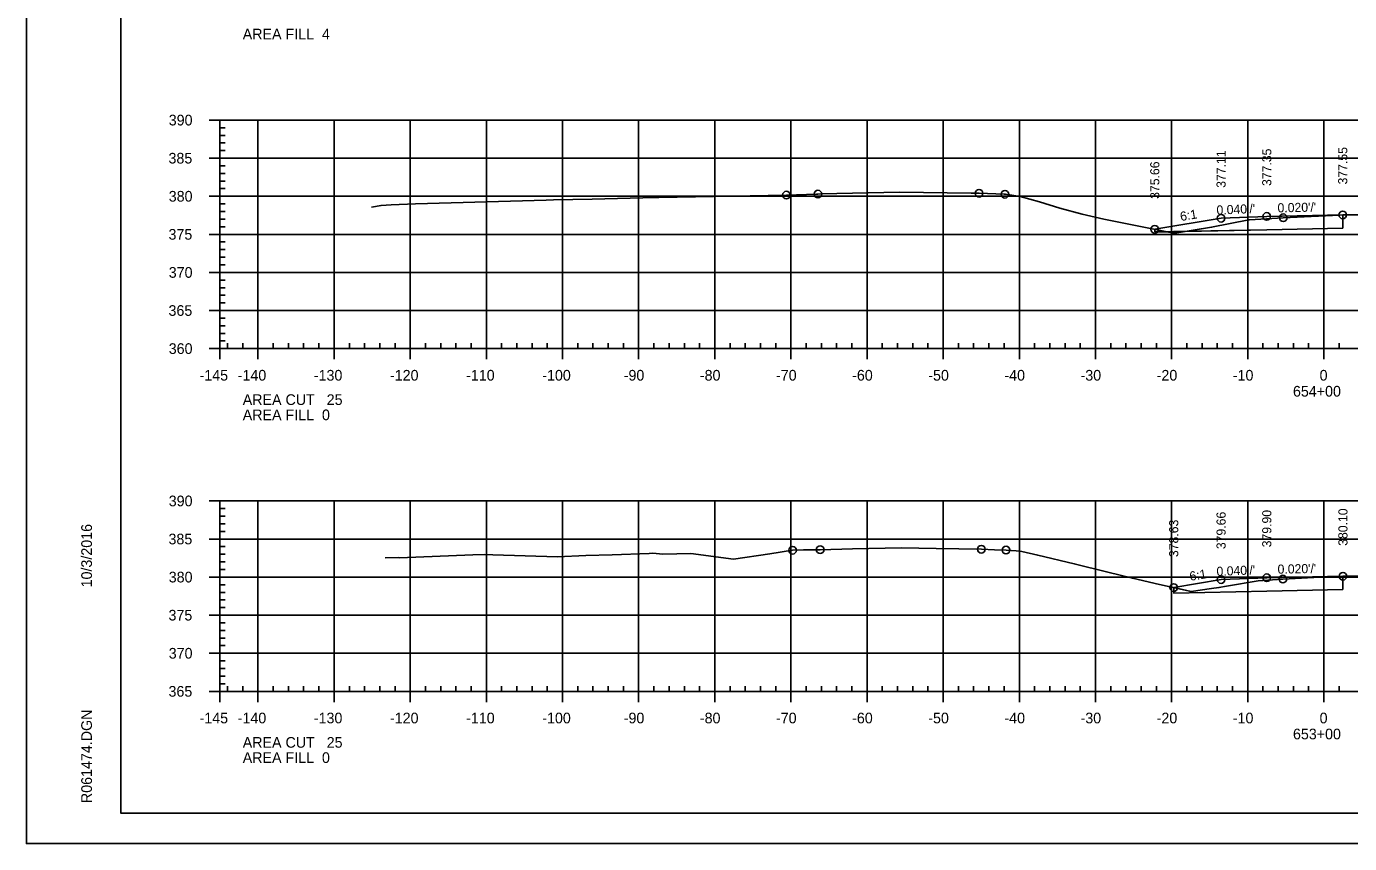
# Model space of a CAD drawing. Extents: x 1359801 to 1362404, y 372415 to 374228.
# Drawn here: x 1361649.5 to 1361823.3, y 372734.6 to 372841.9 of the extents above; entities that cross this region are included whole.
import ezdxf

# ---------------------------------------------------------------- set-up
doc = ezdxf.new("R2010")
doc.units = 0
for name, color, linetype in [('S_DRG_PT_SYM', 7, 'Continuous'), ('S_ELECTRIC_UTILITIES_ANNOT', 7, 'Continuous'), ('S_IRON_PIN', 7, 'Continuous'), ('S_MAILBOX', 7, 'Continuous'), ('S_PRIMARY_CTL', 7, 'Continuous'), ('S_SANITARY_SEWER', 7, 'Continuous'), ('S_SHOULDER', 7, 'Continuous'), ('S_UNDERGROUND_CABLE', 7, 'Continuous'), ('S_UTL_PT_SYM', 7, 'Continuous'), ('S_WATER_UTILITIES', 7, 'Continuous')]:
    doc.layers.add(name, color=color, linetype=linetype)

msp = doc.modelspace()

# ---------------------------------------------------------------- linework, layer by layer
at = {"layer": 'S_DRG_PT_SYM'}
for points in [[(1361694.8, 372818.17), (1361696.05, 372818.39), (1361697.4, 372818.46), (1361700.59, 372818.6), (1361717.76, 372819.09), (1361718.7, 372819.12), (1361723.8, 372819.22), (1361732.09, 372819.42), (1361732.53, 372819.4), (1361734.95, 372819.46), (1361749.3, 372819.74), (1361753.27, 372819.86), (1361753.44, 372819.87), (1361753.87, 372819.88), (1361764.14, 372820.13), (1361773.56, 372819.99), (1361774.6, 372819.97), (1361777.9, 372819.86), (1361777.99, 372819.85), (1361778.06, 372819.84), (1361780, 372819.56), (1361782.56, 372818.83), (1361785.19, 372818.01), (1361788.13, 372817.25), (1361791, 372816.58), (1361799.96, 372814.78), (1361800.2, 372814.73), (1361800.32, 372814.75), (1361805.15, 372815.51), (1361810.05, 372816.47), (1361810.09, 372816.48), (1361810.12, 372816.48), (1361814.56, 372816.76), (1361821.93, 372817.11), (1361822.37, 372817.13), (1361826.12, 372817.15)], [(1361696.61, 372772.11), (1361698.29, 372772.15), (1361698.48, 372772.09), (1361708.13, 372772.5), (1361709.7, 372772.55), (1361710.73, 372772.52), (1361719.22, 372772.24), (1361722.94, 372772.4), (1361726.4, 372772.5), (1361731.28, 372772.7), (1361731.77, 372772.71), (1361733.07, 372772.61), (1361736.75, 372772.7), (1361742.36, 372771.93), (1361747.13, 372772.63), (1361750.11, 372773.11), (1361751.52, 372773.14), (1361753.73, 372773.18), (1361757.98, 372773.28), (1361764.42, 372773.41), (1361768.95, 372773.34), (1361774.9, 372773.24), (1361776.65, 372773.18), (1361778.14, 372773.13), (1361779.47, 372773.01), (1361780.22, 372772.93), (1361782.3, 372772.44), (1361787.11, 372771.34), (1361791.53, 372770.22), (1361794.74, 372769.43), (1361798.28, 372768.63), (1361802.44, 372767.71), (1361805.12, 372768.07), (1361806.11, 372768.21), (1361807.1, 372768.38), (1361811.24, 372769.09), (1361813.12, 372769.22), (1361814.5, 372769.32), (1361818.58, 372769.51), (1361822.39, 372769.69), (1361839.57, 372769.75)]]:
    msp.add_lwpolyline(points, dxfattribs=at)
at = {"layer": 'S_ELECTRIC_UTILITIES_ANNOT'}
for p, q in [((1361822.37, 372815.38), (1361822.37, 372817.13)), ((1361797.68, 372815.24), (1361797.68, 372814.89)), ((1361799.28, 372814.92), (1361797.68, 372815.24)), ((1361797.68, 372814.89), (1361799.28, 372814.92)), ((1361801.69, 372814.97), (1361799.28, 372814.92)), ((1361801.69, 372814.97), (1361812.39, 372815.18)), ((1361812.39, 372815.18), (1361822.37, 372815.38)), ((1361822.39, 372767.94), (1361822.39, 372769.69)), ((1361800.17, 372768.21), (1361800.17, 372767.49))]:
    msp.add_line(p, q, dxfattribs=at)
for points in [[(1361822.37, 372817.13), (1361821.93, 372817.11), (1361814.56, 372816.76), (1361810.12, 372816.48), (1361810.09, 372816.48), (1361810.05, 372816.47), (1361805.15, 372815.51), (1361801.69, 372814.97)], [(1361799.28, 372814.92), (1361799.96, 372814.78), (1361800.2, 372814.73), (1361800.32, 372814.75), (1361801.69, 372814.97)], [(1361822.39, 372769.69), (1361818.58, 372769.51), (1361814.5, 372769.32), (1361813.12, 372769.22), (1361811.24, 372769.09), (1361807.1, 372768.38), (1361806.11, 372768.21), (1361805.12, 372768.07), (1361802.44, 372767.71), (1361800.17, 372768.21)], [(1361800.17, 372767.49), (1361812.39, 372767.74), (1361822.39, 372767.94)]]:
    msp.add_lwpolyline(points, dxfattribs=at)
at = {"layer": 'S_MAILBOX'}
for p, q in [((1361674.89, 372829.58), (1361964.89, 372829.58)), ((1361674.89, 372799.58), (1361674.89, 372829.58)), ((1361679.89, 372799.58), (1361679.89, 372829.58)), ((1361689.89, 372799.58), (1361689.89, 372829.58)), ((1361699.89, 372799.58), (1361699.89, 372829.58)), ((1361709.89, 372799.58), (1361709.89, 372829.58)), ((1361719.89, 372799.58), (1361719.89, 372829.58)), ((1361729.89, 372799.58), (1361729.89, 372829.58)), ((1361739.89, 372799.58), (1361739.89, 372829.58)), ((1361749.89, 372799.58), (1361749.89, 372829.58)), ((1361759.89, 372799.58), (1361759.89, 372829.58)), ((1361769.89, 372799.58), (1361769.89, 372829.58)), ((1361779.89, 372799.58), (1361779.89, 372829.58)), ((1361789.89, 372799.58), (1361789.89, 372829.58)), ((1361799.89, 372799.58), (1361799.89, 372829.58)), ((1361809.89, 372799.58), (1361809.89, 372829.58)), ((1361819.89, 372799.58), (1361819.89, 372829.58)), ((1361674.89, 372824.58), (1361964.89, 372824.58)), ((1361674.89, 372819.58), (1361964.89, 372819.58)), ((1361674.89, 372814.58), (1361964.89, 372814.58)), ((1361674.89, 372809.58), (1361964.89, 372809.58)), ((1361674.89, 372804.58), (1361964.89, 372804.58)), ((1361674.89, 372799.58), (1361964.89, 372799.58)), ((1361674.89, 372779.58), (1361964.89, 372779.58)), ((1361674.89, 372754.58), (1361674.89, 372779.58)), ((1361679.89, 372754.58), (1361679.89, 372779.58)), ((1361689.89, 372754.58), (1361689.89, 372779.58)), ((1361699.89, 372754.58), (1361699.89, 372779.58)), ((1361709.89, 372754.58), (1361709.89, 372779.58)), ((1361719.89, 372754.58), (1361719.89, 372779.58)), ((1361729.89, 372754.58), (1361729.89, 372779.58)), ((1361739.89, 372754.58), (1361739.89, 372779.58)), ((1361749.89, 372754.58), (1361749.89, 372779.58)), ((1361759.89, 372754.58), (1361759.89, 372779.58)), ((1361769.89, 372754.58), (1361769.89, 372779.58)), ((1361779.89, 372754.58), (1361779.89, 372779.58)), ((1361789.89, 372754.58), (1361789.89, 372779.58)), ((1361799.89, 372754.58), (1361799.89, 372779.58)), ((1361809.89, 372754.58), (1361809.89, 372779.58)), ((1361819.89, 372754.58), (1361819.89, 372779.58)), ((1361674.89, 372774.58), (1361964.89, 372774.58)), ((1361674.89, 372769.58), (1361964.89, 372769.58)), ((1361674.89, 372764.58), (1361964.89, 372764.58)), ((1361674.89, 372759.58), (1361964.89, 372759.58)), ((1361674.89, 372754.58), (1361964.89, 372754.58))]:
    msp.add_line(p, q, dxfattribs=at)
at = {"layer": 'S_SANITARY_SEWER'}
for points in [[(1361797.68, 372815.24), (1361806.39, 372816.69), (1361812.39, 372816.93), (1361822.37, 372817.13)], [(1361800.17, 372768.21), (1361806.39, 372769.25), (1361812.39, 372769.49), (1361822.39, 372769.69)]]:
    msp.add_lwpolyline(points, dxfattribs=at)
at = {"layer": 'S_SHOULDER'}
msp.add_line((1361649.49, 372734.61), (1361982.82, 372734.61), dxfattribs=at)
for points in [[(1361649.48, 372947.94), (1361982.82, 372947.94), (1361982.82, 372734.6), (1361649.48, 372734.6)], [(1361895.81, 372944.04), (1361895.81, 372934.16), (1361931.54, 372934.16), (1361931.54, 372931.24), (1361954.74, 372931.24), (1361954.74, 372906.91), (1361978.07, 372906.91), (1361978.07, 372738.58), (1361661.89, 372738.58), (1361661.89, 372944.04)]]:
    msp.add_lwpolyline(points, close=True, dxfattribs=at)
for centre in [(1361749.3, 372819.74), (1361753.44, 372819.87), (1361774.6, 372819.97), (1361777.99, 372819.85), (1361806.39, 372816.69), (1361812.39, 372816.93), (1361814.56, 372816.76), (1361822.37, 372817.13), (1361797.68, 372815.24), (1361750.11, 372773.11), (1361753.73, 372773.18), (1361774.9, 372773.24), (1361778.14, 372773.13), (1361806.39, 372769.25), (1361812.39, 372769.49), (1361814.5, 372769.32), (1361822.39, 372769.69), (1361800.17, 372768.21)]:
    msp.add_circle(centre, 0.5, dxfattribs=at)
at = {"layer": 'S_UNDERGROUND_CABLE'}
msp.add_line((1361797.68, 372815.24), (1361797.68, 372814.89), dxfattribs=at)
for points in [[(1361822.37, 372817.13), (1361822.37, 372815.38)], [(1361822.37, 372815.38), (1361812.39, 372815.18), (1361797.68, 372814.89)], [(1361822.39, 372769.69), (1361822.39, 372767.94)], [(1361822.39, 372767.94), (1361812.39, 372767.74), (1361800.17, 372767.49), (1361800.17, 372768.21)]]:
    msp.add_lwpolyline(points, dxfattribs=at)
at = {"layer": 'S_UTL_PT_SYM'}
for p, q in [((1361661.89, 372738.58), (1361661.89, 372944.04)), ((1361661.89, 372738.58), (1361661.89, 372738.58)), ((1361978.07, 372738.58), (1361661.89, 372738.58))]:
    msp.add_line(p, q, dxfattribs=at)
at = {"layer": 'S_WATER_UTILITIES'}
for p, q in [((1361673.49, 372829.58), (1361674.89, 372829.58)), ((1361674.89, 372799.58), (1361674.89, 372829.58)), ((1361674.89, 372828.58), (1361675.59, 372828.58)), ((1361674.89, 372827.58), (1361675.59, 372827.58)), ((1361674.89, 372826.58), (1361675.59, 372826.58)), ((1361674.89, 372825.58), (1361675.59, 372825.58)), ((1361673.49, 372824.58), (1361674.89, 372824.58)), ((1361674.89, 372823.58), (1361675.59, 372823.58)), ((1361674.89, 372822.58), (1361675.59, 372822.58)), ((1361674.89, 372821.58), (1361675.59, 372821.58)), ((1361674.89, 372820.58), (1361675.59, 372820.58)), ((1361673.49, 372819.58), (1361674.89, 372819.58)), ((1361674.89, 372818.58), (1361675.59, 372818.58)), ((1361674.89, 372817.58), (1361675.59, 372817.58)), ((1361674.89, 372816.58), (1361675.59, 372816.58)), ((1361674.89, 372815.58), (1361675.59, 372815.58)), ((1361673.49, 372814.58), (1361674.89, 372814.58)), ((1361674.89, 372813.58), (1361675.59, 372813.58)), ((1361674.89, 372812.58), (1361675.59, 372812.58)), ((1361674.89, 372811.58), (1361675.59, 372811.58)), ((1361673.49, 372809.58), (1361674.89, 372809.58)), ((1361674.89, 372810.58), (1361675.59, 372810.58)), ((1361674.89, 372808.58), (1361675.59, 372808.58)), ((1361674.89, 372807.58), (1361675.59, 372807.58)), ((1361674.89, 372806.58), (1361675.59, 372806.58)), ((1361673.49, 372804.58), (1361674.89, 372804.58)), ((1361674.89, 372805.58), (1361675.59, 372805.58)), ((1361674.89, 372803.58), (1361675.59, 372803.58)), ((1361674.89, 372802.58), (1361675.59, 372802.58)), ((1361674.89, 372801.58), (1361675.59, 372801.58)), ((1361673.49, 372799.58), (1361674.89, 372799.58)), ((1361674.89, 372800.58), (1361675.59, 372800.58)), ((1361674.89, 372799.58), (1361674.89, 372800.28)), ((1361674.89, 372799.58), (1361964.89, 372799.58)), ((1361674.89, 372798.18), (1361674.89, 372799.58)), ((1361675.89, 372799.58), (1361675.89, 372800.28)), ((1361677.89, 372799.58), (1361677.89, 372800.28)), ((1361679.89, 372798.18), (1361679.89, 372799.58)), ((1361681.89, 372799.58), (1361681.89, 372800.28)), ((1361683.89, 372799.58), (1361683.89, 372800.28)), ((1361685.89, 372799.58), (1361685.89, 372800.28)), ((1361687.89, 372799.58), (1361687.89, 372800.28)), ((1361689.89, 372798.18), (1361689.89, 372799.58)), ((1361691.89, 372799.58), (1361691.89, 372800.28)), ((1361693.89, 372799.58), (1361693.89, 372800.28)), ((1361695.89, 372799.58), (1361695.89, 372800.28)), ((1361697.89, 372799.58), (1361697.89, 372800.28)), ((1361699.89, 372798.18), (1361699.89, 372799.58)), ((1361701.89, 372799.58), (1361701.89, 372800.28)), ((1361703.89, 372799.58), (1361703.89, 372800.28)), ((1361705.89, 372799.58), (1361705.89, 372800.28)), ((1361707.89, 372799.58), (1361707.89, 372800.28)), ((1361709.89, 372798.18), (1361709.89, 372799.58)), ((1361711.89, 372799.58), (1361711.89, 372800.28)), ((1361713.89, 372799.58), (1361713.89, 372800.28)), ((1361715.89, 372799.58), (1361715.89, 372800.28)), ((1361717.89, 372799.58), (1361717.89, 372800.28)), ((1361719.89, 372798.18), (1361719.89, 372799.58)), ((1361721.89, 372799.58), (1361721.89, 372800.28)), ((1361723.89, 372799.58), (1361723.89, 372800.28)), ((1361725.89, 372799.58), (1361725.89, 372800.28)), ((1361727.89, 372799.58), (1361727.89, 372800.28)), ((1361729.89, 372798.18), (1361729.89, 372799.58)), ((1361731.89, 372799.58), (1361731.89, 372800.28)), ((1361733.89, 372799.58), (1361733.89, 372800.28)), ((1361735.89, 372799.58), (1361735.89, 372800.28)), ((1361737.89, 372799.58), (1361737.89, 372800.28)), ((1361739.89, 372798.18), (1361739.89, 372799.58)), ((1361741.89, 372799.58), (1361741.89, 372800.28)), ((1361743.89, 372799.58), (1361743.89, 372800.28)), ((1361745.89, 372799.58), (1361745.89, 372800.28)), ((1361747.89, 372799.58), (1361747.89, 372800.28)), ((1361749.89, 372798.18), (1361749.89, 372799.58)), ((1361751.89, 372799.58), (1361751.89, 372800.28)), ((1361753.89, 372799.58), (1361753.89, 372800.28)), ((1361755.89, 372799.58), (1361755.89, 372800.28)), ((1361757.89, 372799.58), (1361757.89, 372800.28)), ((1361759.89, 372798.18), (1361759.89, 372799.58)), ((1361761.89, 372799.58), (1361761.89, 372800.28)), ((1361763.89, 372799.58), (1361763.89, 372800.28)), ((1361765.89, 372799.58), (1361765.89, 372800.28)), ((1361767.89, 372799.58), (1361767.89, 372800.28)), ((1361769.89, 372798.18), (1361769.89, 372799.58)), ((1361771.89, 372799.58), (1361771.89, 372800.28)), ((1361773.89, 372799.58), (1361773.89, 372800.28)), ((1361775.89, 372799.58), (1361775.89, 372800.28)), ((1361777.89, 372799.58), (1361777.89, 372800.28)), ((1361779.89, 372798.18), (1361779.89, 372799.58)), ((1361781.89, 372799.58), (1361781.89, 372800.28)), ((1361783.89, 372799.58), (1361783.89, 372800.28)), ((1361785.89, 372799.58), (1361785.89, 372800.28)), ((1361787.89, 372799.58), (1361787.89, 372800.28)), ((1361789.89, 372798.18), (1361789.89, 372799.58)), ((1361791.89, 372799.58), (1361791.89, 372800.28)), ((1361793.89, 372799.58), (1361793.89, 372800.28)), ((1361795.89, 372799.58), (1361795.89, 372800.28)), ((1361797.89, 372799.58), (1361797.89, 372800.28)), ((1361799.89, 372798.18), (1361799.89, 372799.58)), ((1361801.89, 372799.58), (1361801.89, 372800.28)), ((1361803.89, 372799.58), (1361803.89, 372800.28)), ((1361805.89, 372799.58), (1361805.89, 372800.28)), ((1361807.89, 372799.58), (1361807.89, 372800.28)), ((1361809.89, 372798.18), (1361809.89, 372799.58)), ((1361811.89, 372799.58), (1361811.89, 372800.28)), ((1361813.89, 372799.58), (1361813.89, 372800.28)), ((1361815.89, 372799.58), (1361815.89, 372800.28)), ((1361817.89, 372799.58), (1361817.89, 372800.28)), ((1361819.89, 372798.18), (1361819.89, 372799.58)), ((1361821.89, 372799.58), (1361821.89, 372800.28)), ((1361673.49, 372779.58), (1361674.89, 372779.58)), ((1361674.89, 372754.58), (1361674.89, 372779.58)), ((1361674.89, 372778.58), (1361675.59, 372778.58)), ((1361674.89, 372777.58), (1361675.59, 372777.58)), ((1361674.89, 372776.58), (1361675.59, 372776.58)), ((1361674.89, 372775.58), (1361675.59, 372775.58)), ((1361673.49, 372774.58), (1361674.89, 372774.58)), ((1361674.89, 372773.58), (1361675.59, 372773.58)), ((1361674.89, 372772.58), (1361675.59, 372772.58)), ((1361674.89, 372771.58), (1361675.59, 372771.58)), ((1361673.49, 372769.58), (1361674.89, 372769.58)), ((1361674.89, 372770.58), (1361675.59, 372770.58)), ((1361674.89, 372768.58), (1361675.59, 372768.58)), ((1361674.89, 372767.58), (1361675.59, 372767.58)), ((1361674.89, 372766.58), (1361675.59, 372766.58)), ((1361673.49, 372764.58), (1361674.89, 372764.58)), ((1361674.89, 372765.58), (1361675.59, 372765.58)), ((1361674.89, 372763.58), (1361675.59, 372763.58)), ((1361674.89, 372762.58), (1361675.59, 372762.58)), ((1361674.89, 372761.58), (1361675.59, 372761.58)), ((1361673.49, 372759.58), (1361674.89, 372759.58)), ((1361674.89, 372760.58), (1361675.59, 372760.58)), ((1361674.89, 372758.58), (1361675.59, 372758.58)), ((1361674.89, 372757.58), (1361675.59, 372757.58)), ((1361674.89, 372756.58), (1361675.59, 372756.58)), ((1361673.49, 372754.58), (1361674.89, 372754.58)), ((1361674.89, 372755.58), (1361675.59, 372755.58)), ((1361674.89, 372754.58), (1361674.89, 372755.28)), ((1361674.89, 372754.58), (1361964.89, 372754.58)), ((1361674.89, 372753.18), (1361674.89, 372754.58)), ((1361675.89, 372754.58), (1361675.89, 372755.28)), ((1361677.89, 372754.58), (1361677.89, 372755.28)), ((1361679.89, 372753.18), (1361679.89, 372754.58)), ((1361681.89, 372754.58), (1361681.89, 372755.28)), ((1361683.89, 372754.58), (1361683.89, 372755.28)), ((1361685.89, 372754.58), (1361685.89, 372755.28)), ((1361687.89, 372754.58), (1361687.89, 372755.28)), ((1361689.89, 372753.18), (1361689.89, 372754.58)), ((1361691.89, 372754.58), (1361691.89, 372755.28)), ((1361693.89, 372754.58), (1361693.89, 372755.28)), ((1361695.89, 372754.58), (1361695.89, 372755.28)), ((1361697.89, 372754.58), (1361697.89, 372755.28)), ((1361699.89, 372753.18), (1361699.89, 372754.58)), ((1361701.89, 372754.58), (1361701.89, 372755.28)), ((1361703.89, 372754.58), (1361703.89, 372755.28)), ((1361705.89, 372754.58), (1361705.89, 372755.28)), ((1361707.89, 372754.58), (1361707.89, 372755.28)), ((1361709.89, 372753.18), (1361709.89, 372754.58)), ((1361711.89, 372754.58), (1361711.89, 372755.28)), ((1361713.89, 372754.58), (1361713.89, 372755.28)), ((1361715.89, 372754.58), (1361715.89, 372755.28)), ((1361717.89, 372754.58), (1361717.89, 372755.28)), ((1361719.89, 372753.18), (1361719.89, 372754.58)), ((1361721.89, 372754.58), (1361721.89, 372755.28)), ((1361723.89, 372754.58), (1361723.89, 372755.28)), ((1361725.89, 372754.58), (1361725.89, 372755.28)), ((1361727.89, 372754.58), (1361727.89, 372755.28)), ((1361729.89, 372753.18), (1361729.89, 372754.58)), ((1361731.89, 372754.58), (1361731.89, 372755.28)), ((1361733.89, 372754.58), (1361733.89, 372755.28)), ((1361735.89, 372754.58), (1361735.89, 372755.28)), ((1361737.89, 372754.58), (1361737.89, 372755.28)), ((1361739.89, 372753.18), (1361739.89, 372754.58)), ((1361741.89, 372754.58), (1361741.89, 372755.28)), ((1361743.89, 372754.58), (1361743.89, 372755.28)), ((1361745.89, 372754.58), (1361745.89, 372755.28)), ((1361747.89, 372754.58), (1361747.89, 372755.28)), ((1361749.89, 372753.18), (1361749.89, 372754.58)), ((1361751.89, 372754.58), (1361751.89, 372755.28)), ((1361753.89, 372754.58), (1361753.89, 372755.28)), ((1361755.89, 372754.58), (1361755.89, 372755.28)), ((1361757.89, 372754.58), (1361757.89, 372755.28)), ((1361759.89, 372753.18), (1361759.89, 372754.58)), ((1361761.89, 372754.58), (1361761.89, 372755.28)), ((1361763.89, 372754.58), (1361763.89, 372755.28)), ((1361765.89, 372754.58), (1361765.89, 372755.28)), ((1361767.89, 372754.58), (1361767.89, 372755.28)), ((1361769.89, 372753.18), (1361769.89, 372754.58)), ((1361771.89, 372754.58), (1361771.89, 372755.28)), ((1361773.89, 372754.58), (1361773.89, 372755.28)), ((1361775.89, 372754.58), (1361775.89, 372755.28)), ((1361777.89, 372754.58), (1361777.89, 372755.28)), ((1361779.89, 372753.18), (1361779.89, 372754.58)), ((1361781.89, 372754.58), (1361781.89, 372755.28)), ((1361783.89, 372754.58), (1361783.89, 372755.28)), ((1361785.89, 372754.58), (1361785.89, 372755.28)), ((1361787.89, 372754.58), (1361787.89, 372755.28)), ((1361789.89, 372753.18), (1361789.89, 372754.58)), ((1361791.89, 372754.58), (1361791.89, 372755.28)), ((1361793.89, 372754.58), (1361793.89, 372755.28)), ((1361795.89, 372754.58), (1361795.89, 372755.28)), ((1361797.89, 372754.58), (1361797.89, 372755.28)), ((1361799.89, 372753.18), (1361799.89, 372754.58)), ((1361801.89, 372754.58), (1361801.89, 372755.28)), ((1361803.89, 372754.58), (1361803.89, 372755.28)), ((1361805.89, 372754.58), (1361805.89, 372755.28)), ((1361807.89, 372754.58), (1361807.89, 372755.28)), ((1361809.89, 372753.18), (1361809.89, 372754.58)), ((1361811.89, 372754.58), (1361811.89, 372755.28)), ((1361813.89, 372754.58), (1361813.89, 372755.28)), ((1361815.89, 372754.58), (1361815.89, 372755.28)), ((1361817.89, 372754.58), (1361817.89, 372755.28)), ((1361819.89, 372753.18), (1361819.89, 372754.58)), ((1361821.89, 372754.58), (1361821.89, 372755.28))]:
    msp.add_line(p, q, dxfattribs=at)

# ---------------------------------------------------------------- texts
at = {"layer": 'S_IRON_PIN'}
for s, rotation, p in [('377.11', 90, (1361806.99, 372820.69)), ('377.35', 90, (1361812.99, 372820.93)), ('377.55', 90, (1361822.97, 372821.13)), ('375.66', 90, (1361798.28, 372819.24)), ("0.040'/'", 2.2906, (1361805.81, 372817.17)), ("0.020'/'", 1.1458, (1361813.81, 372817.46)), ('6:1', 9.4623, (1361801.11, 372816.32)), ('379.90', 90, (1361812.99, 372773.49)), ('380.10', 90, (1361822.99, 372773.69)), ('378.63', 90, (1361800.77, 372772.21)), ('379.66', 90, (1361806.99, 372773.25)), ("0.020'/'", 1.1458, (1361813.82, 372770.02)), ('6:1', 9.4623, (1361802.35, 372769.08)), ("0.040'/'", 2.2906, (1361805.81, 372769.73))]:
    msp.add_text(s, height=1.2, rotation=rotation, dxfattribs=at).set_placement(p)
at = {"layer": 'S_PRIMARY_CTL'}
for s, p in [('AREA FILL  4', (1361677.89, 372840.18)), ('390', (1361668.17, 372828.88)), ('385', (1361668.14, 372823.88)), ('380', (1361668.17, 372818.88)), ('375', (1361668.14, 372813.88)), ('370', (1361668.17, 372808.88)), ('365', (1361668.14, 372803.88)), ('360', (1361668.17, 372798.88)), ('-145', (1361672.22, 372795.38)), ('-140', (1361677.23, 372795.38)), ('-130', (1361687.23, 372795.38)), ('-120', (1361697.23, 372795.38)), ('-110', (1361707.23, 372795.38)), ('-100', (1361717.23, 372795.38)), ('-90', (1361727.93, 372795.38)), ('-80', (1361737.93, 372795.38)), ('-70', (1361747.93, 372795.38)), ('-60', (1361757.93, 372795.38)), ('-50', (1361767.93, 372795.38)), ('-40', (1361777.93, 372795.38)), ('-30', (1361787.93, 372795.38)), ('-20', (1361797.93, 372795.38)), ('-10', (1361807.93, 372795.38)), ('0', (1361819.33, 372795.38)), ('654+00', (1361815.83, 372793.28)), ('AREA CUT   25', (1361677.89, 372792.18)), ('AREA FILL  0', (1361677.89, 372790.18)), ('390', (1361668.17, 372778.88)), ('385', (1361668.14, 372773.88)), ('380', (1361668.17, 372768.88)), ('375', (1361668.14, 372763.88)), ('370', (1361668.17, 372758.88)), ('365', (1361668.14, 372753.88)), ('-145', (1361672.22, 372750.38)), ('-140', (1361677.23, 372750.38)), ('-130', (1361687.23, 372750.38)), ('-120', (1361697.23, 372750.38)), ('-110', (1361707.23, 372750.38)), ('-100', (1361717.23, 372750.38)), ('-90', (1361727.93, 372750.38)), ('-80', (1361737.93, 372750.38)), ('-70', (1361747.93, 372750.38)), ('-60', (1361757.93, 372750.38)), ('-50', (1361767.93, 372750.38)), ('-40', (1361777.93, 372750.38)), ('-30', (1361787.93, 372750.38)), ('-20', (1361797.93, 372750.38)), ('-10', (1361807.93, 372750.38)), ('0', (1361819.33, 372750.38)), ('653+00', (1361815.83, 372748.28)), ('AREA CUT   25', (1361677.89, 372747.18)), ('AREA FILL  0', (1361677.89, 372745.18))]:
    msp.add_text(s, height=1.4, dxfattribs=at).set_placement(p)
at = {"layer": 'S_SHOULDER'}
for p in [(1361822.33, 372817.08), (1361822.34, 372769.64)]:
    msp.add_text('+', height=0.1, dxfattribs=at).set_placement(p)
at = {"layer": 'S_UTL_PT_SYM'}
for s, p in [('10/3/2016', (1361658.08, 372768.23)), ('R061474.DGN', (1361658.08, 372739.91))]:
    msp.add_text(s, height=1.4, rotation=90, dxfattribs=at).set_placement(p)

doc.saveas('drawing.dxf')
